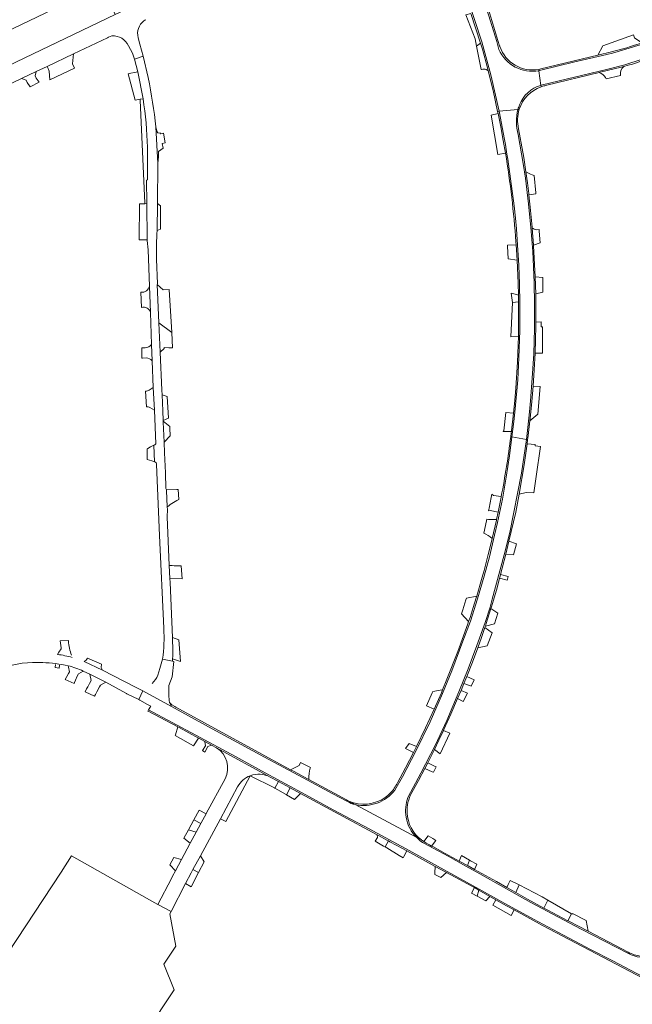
# Model space of a CAD drawing. Header units: metres. Extents: x 166325 to 190320, y 381923 to 404576.
# Tile 586 of 656: x 171932 to 172181, y 395025 to 395425. Entities that reach past the tile are written whole.
import ezdxf

# ---------------------------------------------------------------- set-up
doc = ezdxf.new("R2010")
doc.units = ezdxf.units.M
for name, color, linetype, lineweight in [('B-WE-VH-VERHARDING_ASFALT-GV', 8, 'Continuous', 18), ('B-WE-VH-VERHARDING_BETON-GV', 8, 'Continuous', 18), ('B-WE-VH-VERHARDING_BETONSTRAATSTEEN-GV', 8, 'Continuous', 18), ('B-WE-VH-VERHARDING_HALFVERHARDING-GV', 8, 'Continuous', 18), ('B-WE-VH-VERHARDING_STRAATBAKSTEEN-GV', 8, 'Continuous', 18)]:
    doc.layers.add(name, color=color, linetype=linetype, lineweight=lineweight)

msp = doc.modelspace()

# ---------------------------------------------------------------- linework, layer by layer
at = {"layer": 'B-WE-VH-VERHARDING_ASFALT-GV', "flags": 128}
for points in [[(172126.894, 395413.009), (172125.994, 395416.18), (172122.802, 395426.685), (172118.518, 395439.195), (172111.952, 395456.182), (172109.232, 395463.158), (172108.453, 395464.99), (172108.091, 395466.346), (172106.857, 395470.489)], [(172053.968, 395466.864), (172045.161, 395462.535), (172014.647, 395448.066), (171973.948, 395428.727), (171970.679, 395427.228), (171920.293, 395403.136), (171917.045, 395401.606), (171891.339, 395389.324), (171861.476, 395375.14), (171864.556, 395368.636), (171877.534, 395374.782), (171891.04, 395381.204), (171901.058, 395386.135), (171913.937, 395392.211), (171932.611, 395401.166), (171938.546, 395404.006), (171943.093, 395406.108), (171953.766, 395411.174), (171967.604, 395417.723), (171968.081, 395417.949), (171969.42, 395418.526)], [(171916.084, 395415.319), (171942.226, 395427.791), (171965.324, 395438.755), (171970.679, 395427.228), (171973.948, 395428.727), (171968.514, 395440.308), (171997.664, 395454.265), (172017.873, 395463.933)], [(172103.968, 395459.541), (172105.437, 395456.725), (172106.815, 395453.572), (172110.125, 395445.297), (172113.866, 395434.782), (172119.963, 395416.062), (172123.592, 395402.7), (172126.922, 395387.876), (172134.65, 395388.649)], [(171976.17, 395414.481), (171977.767, 395411.556), (171978.634, 395409.078), (171982.191, 395410.288), (171980.824, 395415.122), (171980.108, 395417.79)], [(171984.187, 395401.578), (171982.191, 395410.288), (171978.634, 395409.078), (171979.912, 395403.865), (171982.091, 395392.886)], [(172143.941, 395398.413), (172143.144, 395404.347)], [(172134.65, 395388.649), (172126.922, 395387.876), (172129.195, 395376.346)], [(171987.831, 395339.45), (171988.026, 395350.335), (171988.051, 395366.588), (171987.32, 395381.485)], [(172132.187, 395255.491), (172138.067, 395254.449), (172138.627, 395259.271), (172139.343, 395265.678), (172139.701, 395270.207), (172140.417, 395279.38), (172141.074, 395289.306), (172141.353, 395299.57), (172141.414, 395309.457), (172141.194, 395318.248), (172140.637, 395330.916), (172139.862, 395340.565), (172138.987, 395350.193), (172137.734, 395360.654), (172136.803, 395366.597), (172134.758, 395378.4)], [(171983.94, 395368.793), (171983.873, 395359.936), (171983.515, 395359.928), (171983.606, 395350.321), (171983.744, 395335.706), (171983.745, 395335.623), (171983.747, 395335.314), (171984.182, 395331.547), (171984.674, 395316.804), (171985.134, 395306.043), (171985.551, 395293.036), (171985.782, 395286.426), (171986.183, 395275.541), (171986.684, 395266.397), (171987.251, 395252.624)], [(172131.585, 395360.399), (172133.113, 395349.369), (172133.609, 395344.362), (172133.975, 395340.135), (172134.489, 395333.428), (172134.965, 395325.313), (172135.295, 395317.527), (172135.424, 395309.867), (172135.37, 395298.729), (172134.967, 395287.666), (172134.542, 395278.691), (172133.462, 395266.955), (172132.991, 395261.775), (172132.187, 395255.491)], [(171987.832, 395317.495), (171987.965, 395317.745), (171987.589, 395327.737)], [(171994.026, 395173.852), (171994.02, 395173.991), (171993.097, 395196.36), (171993.02, 395197.972), (171992.772, 395203.202), (171991.91, 395222.982), (171991.976, 395225.922), (171991.921, 395227.007), (171991.58, 395233.735), (171991.563, 395234.027), (171991.55, 395234.262), (171991.377, 395234.561), (171991.258, 395240.946), (171990.856, 395249.013), (171990.639, 395253.392), (171990.331, 395261.48), (171990.307, 395261.943), (171990.295, 395262.173), (171990.093, 395266.05), (171989.831, 395272.656), (171989.76, 395274.444), (171988.997, 395289.983), (171988.496, 395301.811), (171987.832, 395317.495)], [(172089.839, 395108.953), (172095.18, 395118.816), (172100.9, 395130.087), (172105.632, 395140.162), (172110.528, 395151.833), (172114.365, 395161.202), (172117.943, 395170.73), (172121.356, 395180.006), (172123.333, 395186.223), (172124.132, 395189.537), (172129.072, 395207.559), (172131.306, 395216.631), (172136.046, 395240.688), (172138.067, 395254.449), (172132.187, 395255.491), (172131.142, 395247.758), (172129.859, 395239.17), (172128.285, 395230.196), (172126.324, 395220.736), (172125.041, 395215.511), (172123.009, 395206.756), (172120.904, 395198.846), (172118.194, 395189.654), (172115.291, 395180.56), (172112.188, 395172.457), (172107.792, 395160.461), (172103.937, 395151.235), (172098.933, 395139.65), (172093.033, 395127.684), (172087.609, 395117.248), (172084.557, 395111.952)], [(171986.428, 395252.093), (171986.768, 395245.325)], [(171987.585, 395244.301), (171988.811, 395215.461), (171990.513, 395177.701)], [(171966.922, 395155.821), (171975.384, 395151.141), (171975.546, 395151.063), (171980.311, 395148.76), (171982.051, 395152.258), (171979.526, 395153.504), (171979.029, 395153.749), (171965.647, 395160.679), (171958.181, 395164.253)], [(171989.988, 395165.162), (171994.043, 395164.308), (171994.093, 395165.266)], [(171957.767, 395160.252), (171960.384, 395159.053), (171966.922, 395155.821)], [(172065.263, 395107.22), (172059.247, 395110.357), (172047.269, 395116.857), (172031.527, 395125.315), (172022.069, 395130.507), (172010.256, 395136.883), (171993.695, 395145.849), (171982.051, 395152.258), (171980.311, 395148.76)], [(171980.311, 395148.76), (171980.762, 395148.542), (171983.944, 395146.754), (171985.213, 395146.066), (171984.328, 395144.487), (172003.543, 395134.302), (172019.677, 395125.583), (172031.775, 395118.99), (172046.845, 395110.777), (172059.462, 395103.964), (172074.077, 395096.173), (172090.337, 395087.33), (172105.879, 395078.886), (172116.464, 395073.042), (172129.336, 395065.863), (172140.99, 395059.413), (172153.18, 395052.962), (172164.194, 395047.151), (172173.249, 395042.465), (172185.363, 395036.135), (172196.554, 395030.277), (172203.587, 395026.648), (172212.197, 395022.114)], [(172180.715, 395044.921), (172179.344, 395045.571), (172160.403, 395055.434), (172151.089, 395060.26), (172139.837, 395066.192), (172128.727, 395072.459), (172119.141, 395077.927), (172113.487, 395080.969), (172106.189, 395085.011), (172098.382, 395089.245), (172095.819, 395090.606), (172094.874, 395091.31), (172094.313, 395091.886), (172093.494, 395092.643), (172068.451, 395106.037)], [(172068.451, 395106.037), (172093.494, 395092.643)]]:
    msp.add_lwpolyline(points, dxfattribs=at)
at = {"layer": 'B-WE-VH-VERHARDING_ASFALT-GV'}
for points in [[(171980.108, 395417.79, -0.3104986), (171982.455, 395424.647)], [(171982.455, 395424.647, -0.0321506), (171983.15, 395425.097)], [(171969.42, 395418.526, -0.3056119), (171976.17, 395414.481)], [(171987.32, 395381.485, 0.0203495), (171984.187, 395401.578)], [(172143.941, 395398.413, -0.0106449), (172144.601, 395398.592)], [(172134.65, 395388.649, -0.0261101), (172135.251, 395390.453)], [(171983.891, 395373.285, -0.0077907), (171983.94, 395368.793)], [(171987.589, 395327.737, -0.023733), (171987.831, 395339.45)], [(171987.251, 395252.624, -0.3440899), (171986.428, 395252.093)], [(171986.768, 395245.325, -0.3470429), (171987.585, 395244.301)], [(171990.513, 395177.701, -0.0543122), (171989.988, 395165.162)], [(171994.093, 395165.266, 0.0271374), (171994.026, 395173.852)], [(171924.796, 395161.513, -0.1000758), (171941.283, 395163.765)], [(171941.283, 395163.765, -0.0441607), (171951.61, 395162.483)], [(172089.181, 395100.865, -0.1332869), (172089.839, 395108.953)], [(172068.451, 395106.037, -0.0767571), (172065.263, 395107.22)]]:
    msp.add_lwpolyline(points, format="xyb", dxfattribs=at)
at = {"layer": 'B-WE-VH-VERHARDING_BETON-GV', "flags": 128}
for points in [[(172099.944, 395092.199), (172098.067, 395093.303), (172096.28, 395090.995), (172097.285, 395090.391), (172098.642, 395089.656), (172099.52, 395089.181), (172101.282, 395091.413)], [(172110.77, 395083.086), (172114.082, 395081.292), (172114.879, 395083.418), (172111.661, 395085.31), (172111.313, 395084.417)]]:
    msp.add_lwpolyline(points, close=True, dxfattribs=at)
at = {"layer": 'B-WE-VH-VERHARDING_BETONSTRAATSTEEN-GV', "flags": 128}
for points in [[(172107.295, 395470.757), (172106.857, 395470.489), (172108.091, 395466.346), (172108.453, 395464.99), (172109.232, 395463.158), (172111.952, 395456.182), (172118.518, 395439.195), (172122.802, 395426.685), (172125.994, 395416.18), (172126.894, 395413.009)], [(172127.265, 395414.15), (172127.217, 395414.29), (172127.17, 395414.431), (172126.461, 395416.618), (172124.855, 395422.078), (172123.155, 395427.509), (172120.674, 395434.901), (172118.019, 395442.232), (172109.524, 395463.824), (172109.361, 395464.234), (172108.874, 395465.46), (172107.295, 395470.757)], [(172115.424, 395427.627), (172119.367, 395415.571), (172120.163, 395413.139), (172122.219, 395405.543), (172122.511, 395404.36), (172124.504, 395396.276), (172126.367, 395387.821), (172126.922, 395387.876), (172123.592, 395402.7), (172119.963, 395416.062), (172113.866, 395434.782), (172110.125, 395445.297), (172106.815, 395453.572), (172105.437, 395456.725), (172103.968, 395459.541)], [(172215.923, 395420.562), (172204.247, 395416.087), (172191.764, 395411.231), (172178.085, 395406.679), (172170.624, 395404.86), (172144.601, 395398.592)], [(172185.05, 395415.722), (172182.11, 395417.701), (172181.631, 395418.92), (172169.125, 395414.423), (172167.119, 395410.687), (172172.691, 395412.042)], [(172172.691, 395412.042), (172167.119, 395410.687), (172143.964, 395405.054)], [(172143.989, 395404.525), (172157.265, 395407.818), (172170.809, 395410.969)], [(172143.074, 395404.867), (172143.144, 395404.347)], [(172145.587, 395398.262), (172146.359, 395398.449), (172167.716, 395403.615), (172168.06, 395403.698), (172176.569, 395405.784), (172177.119, 395405.93), (172177.668, 395406.077)], [(172177.668, 395406.077), (172177.119, 395405.93), (172176.569, 395405.784), (172168.06, 395403.698), (172167.716, 395403.615)], [(172170.275, 395401.632), (172170.52, 395401.038), (172176.399, 395402.469)], [(172144.022, 395397.81), (172143.941, 395398.413)], [(171982.091, 395392.886), (171980.945, 395392.728), (171980.96, 395392.341), (171982.762, 395350.532), (171982.768, 395350.307), (171983.606, 395350.321), (171983.515, 395359.928), (171983.873, 395359.936), (171983.94, 395368.793)], [(172135.141, 395388.698), (172134.65, 395388.649)], [(172129.195, 395376.346), (172126.922, 395387.876), (172126.367, 395387.821), (172126.558, 395386.956), (172127.654, 395381.477), (172128.67, 395375.982), (172129.554, 395370.846)], [(171987.635, 395379.921), (171987.32, 395381.485), (171988.051, 395366.588), (171988.303, 395369.52), (171988.421, 395371.526), (171990.242, 395372.897), (171989.899, 395374.739), (171991.125, 395374.982), (171990.334, 395378.98)], [(172140.454, 395340.41), (172140.431, 395340.713), (172139.794, 395347.561), (172139.086, 395353.938), (172139.035, 395354.396), (172138.474, 395358.841), (172137.862, 395363.28), (172136.979, 395369.1), (172136.007, 395374.906), (172135.584, 395377.13), (172134.887, 395380.79)], [(171990.334, 395378.98), (171989.293, 395378.731), (171989.143, 395378.695), (171989.042, 395379.097)], [(172134.758, 395378.4), (172136.803, 395366.597), (172137.734, 395360.654), (172138.987, 395350.193), (172139.862, 395340.565), (172140.637, 395330.916), (172141.194, 395318.248), (172141.414, 395309.457), (172141.353, 395299.57), (172141.074, 395289.306), (172140.417, 395279.38), (172139.701, 395270.207), (172139.343, 395265.678), (172138.627, 395259.271), (172138.067, 395254.449), (172138.556, 395254.362), (172138.788, 395256.038), (172139.482, 395262.067), (172139.58, 395262.923), (172140.258, 395269.821), (172140.78, 395276.083), (172141.268, 395282.829), (172141.629, 395289.584), (172141.829, 395295.075), (172141.945, 395300.568), (172141.952, 395302.202), (172141.974, 395307.08), (172141.886, 395313.592), (172141.658, 395320.618), (172140.993, 395333.139), (172140.967, 395333.491), (172140.454, 395340.41)], [(172131.723, 395255.573), (172132.187, 395255.491), (172132.991, 395261.775), (172133.462, 395266.955), (172134.542, 395278.691), (172134.967, 395287.666), (172135.37, 395298.729), (172135.424, 395309.867), (172135.295, 395317.527), (172134.965, 395325.313), (172134.489, 395333.428), (172133.975, 395340.135), (172133.609, 395344.362), (172133.113, 395349.369), (172131.585, 395360.399)], [(172133.876, 395333.624), (172134.263, 395327.304), (172134.676, 395318.055), (172134.793, 395313.087), (172134.856, 395310.412), (172134.888, 395303.451), (172134.793, 395296.491), (172134.407, 395285.902), (172133.728, 395275.327), (172133.309, 395270.245), (172132.824, 395265.168), (172132.021, 395257.973), (172132.007, 395257.859), (172131.997, 395257.773), (172131.986, 395257.688)], [(172133.806, 395334.767), (172133.876, 395333.624)], [(171985.134, 395306.043), (171984.674, 395316.804)], [(171981.191, 395314.281), (171981.477, 395308.144)], [(171985.782, 395286.426), (171985.551, 395293.036)], [(171982.932, 395291.663), (171981.611, 395291.665), (171981.641, 395287.483), (171981.804, 395287.495), (171983.303, 395287.6)], [(172084.557, 395111.952), (172087.609, 395117.248), (172093.033, 395127.684), (172098.933, 395139.65), (172103.937, 395151.235), (172107.792, 395160.461), (172112.188, 395172.457), (172115.291, 395180.56), (172118.194, 395189.654), (172120.904, 395198.846), (172123.009, 395206.756), (172125.041, 395215.511), (172126.324, 395220.736), (172128.285, 395230.196), (172129.859, 395239.17), (172131.142, 395247.758), (172132.187, 395255.491), (172131.723, 395255.573)], [(172112.648, 395155.288), (172113.779, 395158.044), (172116.095, 395163.91), (172118.303, 395169.818), (172119.762, 395173.913), (172121.169, 395178.027), (172121.367, 395178.622), (172121.728, 395179.709), (172123.649, 395185.74), (172123.849, 395186.369), (172126.155, 395194.203), (172127.188, 395198.047), (172127.272, 395198.358), (172127.581, 395199.506), (172128.276, 395202.09), (172129.639, 395207.785), (172130.905, 395213.076), (172133.749, 395224.965), (172135.144, 395232.232), (172137.139, 395244.109), (172138.325, 395252.685), (172138.556, 395254.362), (172138.067, 395254.449), (172136.046, 395240.688), (172131.306, 395216.631), (172129.072, 395207.559), (172124.132, 395189.537), (172123.333, 395186.223), (172121.356, 395180.006), (172117.943, 395170.73), (172114.365, 395161.202), (172110.528, 395151.833), (172105.632, 395140.162), (172100.9, 395130.087), (172095.18, 395118.816), (172089.839, 395108.953)], [(171996.622, 395229.988), (171996.312, 395234.104), (171995.851, 395234.096), (171991.563, 395234.027)], [(171991.563, 395234.027), (171991.58, 395233.735), (171991.921, 395227.007)], [(171993.134, 395228.012), (171993.769, 395228.463)], [(172127.85, 395231.299), (172127.821, 395231.147), (172127.792, 395230.996), (172126.573, 395224.946), (172125.933, 395221.96), (172125.874, 395221.686), (172124.166, 395214.227), (172124.14, 395214.115), (172122.534, 395207.627), (172120.822, 395201.167), (172120.561, 395200.212), (172120.342, 395199.414), (172119.308, 395195.638), (172117.857, 395190.696), (172117.693, 395190.138), (172116.443, 395186.118), (172115.14, 395182.115), (172114.573, 395180.437), (172114.241, 395179.454), (172110.129, 395168.208), (172105.749, 395157.063), (172103.96, 395152.732), (172103.928, 395152.655), (172103.456, 395151.513), (172100.55, 395144.821)], [(171992.628, 395154.414), (171993.939, 395157.955), (171994.668, 395164.174), (171994.043, 395164.308), (171989.988, 395165.162), (171989.721, 395164.16), (171988.933, 395161.418), (171988.068, 395158.7)], [(171946.505, 395162.927), (171946.322, 395161.811), (171947.959, 395161.542), (171948.144, 395162.669)], [(171979.526, 395153.504), (171982.051, 395152.258), (171993.695, 395145.849), (171992.893, 395147.554), (171992.759, 395148.308)], [(172091.443, 395110.904), (172094.118, 395115.765), (172096.722, 395120.665), (172097.932, 395123.003), (172100.398, 395127.895), (172100.654, 395128.42), (172102.489, 395132.186), (172104.333, 395136.092), (172104.527, 395136.503), (172107.37, 395142.776), (172110.099, 395149.1), (172111.495, 395152.462), (172112.648, 395155.288)], [(172185.363, 395036.135), (172173.249, 395042.465), (172164.194, 395047.151), (172153.18, 395052.962), (172140.99, 395059.413), (172129.336, 395065.863), (172116.464, 395073.042), (172105.879, 395078.886), (172090.337, 395087.33), (172074.077, 395096.173), (172059.462, 395103.964), (172046.845, 395110.777), (172031.775, 395118.99), (172019.677, 395125.583), (172003.543, 395134.302), (171984.328, 395144.487), (171984.069, 395144.025), (171984.206, 395143.953), (171996.175, 395137.638), (171996.751, 395137.334), (172004.673, 395133.047), (172004.791, 395132.983), (172007.17, 395131.696), (172009.959, 395130.187), (172011.995, 395129.085), (172033.786, 395117.241), (172036.872, 395115.577), (172037.133, 395115.436), (172041.661, 395112.994), (172041.938, 395112.845), (172046.148, 395110.574), (172077.298, 395093.743), (172077.935, 395093.399), (172081.338, 395091.557), (172081.894, 395091.256), (172082.562, 395090.895), (172087.687, 395088.121), (172089.394, 395087.197), (172100.996, 395080.919), (172105.592, 395078.431), (172115.837, 395072.887), (172116.942, 395072.261), (172118.732, 395071.247), (172123.201, 395068.714), (172125.668, 395067.317), (172130.027, 395064.847), (172133.052, 395063.195), (172144.655, 395056.857), (172155.451, 395051.205), (172207.405, 395024.009)], [(172064.871, 395107.906), (172049.486, 395116.219), (172049.015, 395116.474), (172043.534, 395119.446), (172042.131, 395120.211), (171995.407, 395145.667), (171994.993, 395145.871), (171993.751, 395146.588), (171992.893, 395147.554), (171993.695, 395145.849), (172010.256, 395136.883), (172022.069, 395130.507), (172031.527, 395125.315), (172047.269, 395116.857), (172059.247, 395110.357), (172065.263, 395107.22)], [(172100.55, 395144.821), (172097.034, 395137.169), (172093.344, 395129.6), (172092.099, 395127.14), (172088.889, 395120.997), (172085.564, 395114.915)], [(172033.786, 395117.241), (172011.995, 395129.085)], [(172015.438, 395116.565), (172007.783, 395102.359), (172007.756, 395102.309), (172005.764, 395098.613), (172005.627, 395098.359), (172003.695, 395094.772), (172001.308, 395090.344), (172001.147, 395090.044), (171997.701, 395083.65), (171995.282, 395079.16), (171994.059, 395076.89), (171993.636, 395076.029), (171988.091, 395065.441), (171993.537, 395062.62), (171999.306, 395073.942), (172001.689, 395078.351), (172002.394, 395079.657), (172005.39, 395085.201), (172013.547, 395100.295)], [(172013.547, 395100.295), (172020.573, 395113.295)], [(172065.815, 395107.447), (172068.451, 395106.037)], [(172093.494, 395092.643), (172095.333, 395091.66)], [(172130.092, 395072.368), (172125.836, 395074.784), (172116.971, 395079.695), (172114.315, 395081.166), (172114.082, 395081.292), (172110.77, 395083.086), (172103.801, 395086.861), (172100.217, 395088.803), (172099.52, 395089.181), (172098.642, 395089.656), (172097.285, 395090.391), (172096.28, 395090.995), (172095.729, 395091.367), (172095.566, 395091.487), (172095.333, 395091.66), (172093.494, 395092.643), (172094.313, 395091.886), (172094.874, 395091.31), (172095.819, 395090.606), (172098.382, 395089.245), (172106.189, 395085.011), (172113.487, 395080.969), (172119.141, 395077.927), (172128.727, 395072.459), (172139.837, 395066.192), (172151.089, 395060.26), (172160.403, 395055.434), (172179.344, 395045.571), (172180.715, 395044.921)], [(171993.537, 395062.62), (171988.091, 395065.441), (171986.931, 395066.042), (171952.977, 395085.244), (171948.718, 395078.516), (171908.872, 395018.293), (171917.734, 395012.203), (171921.35, 395006.849), (171919.769, 395000.972), (171913.426, 394995.977), (171911.191, 394995.239), (171914.453, 394990.841), (171915.828, 394992.787), (171923.034, 394997.962), (171925.07, 394999.084)], [(172179.505, 395045.996), (172163.183, 395054.542), (172155.273, 395058.684), (172154.976, 395058.839), (172146.857, 395063.091), (172145.222, 395063.972), (172138.565, 395067.559), (172133.835, 395070.243), (172130.092, 395072.368)], [(171928.653, 394998.855), (171944.366, 394986.081), (171947.471, 394990.102), (171961.232, 394980.36), (171994.697, 395030.767), (171990.549, 395041.158), (171995.426, 395048.49), (171993.026, 395061.63), (171993.537, 395062.62)]]:
    msp.add_lwpolyline(points, dxfattribs=at)
for points in [[(172115.424, 395427.627), (172113.365, 395427.115), (172117.186, 395417.326), (172117.791, 395414.296), (172119.367, 395415.571)], [(172122.511, 395404.36), (172122.219, 395405.543), (172120.163, 395413.139), (172119.367, 395415.571), (172117.791, 395414.296), (172119.679, 395404.849), (172119.828, 395404.901), (172120.292, 395405.006), (172120.767, 395405.031), (172121.239, 395404.976), (172121.696, 395404.843), (172122.124, 395404.636)], [(171953.766, 395411.174), (171943.093, 395406.108), (171943.511, 395405.24), (171943.883, 395404.234), (171944.146, 395400.658), (171954.15, 395405.41), (171953.435, 395407.162)], [(171938.533, 395401.333), (171938.153, 395402.244), (171938.546, 395404.006), (171932.611, 395401.166), (171934.462, 395400.463), (171934.905, 395399.557), (171936.203, 395397.823), (171939.742, 395399.667)], [(171980.945, 395392.728), (171982.091, 395392.886), (171979.912, 395403.865), (171979.333, 395403.725), (171976.39, 395403.184), (171975.983, 395403.112), (171978.847, 395392.439)], [(172126.454, 395370.314), (172129.554, 395370.846), (172128.67, 395375.982), (172127.654, 395381.477), (172126.558, 395386.956), (172123.699, 395386.246)], [(171983.606, 395350.321), (171982.768, 395350.307), (171980.694, 395350.274), (171980.451, 395335.568), (171983.745, 395335.623), (171983.744, 395335.706)], [(172143.304, 395339.134), (172143.24, 395339.843), (172142.277, 395339.692), (172141.765, 395339.773), (172141.272, 395339.931), (172140.809, 395340.163), (172140.454, 395340.41), (172140.967, 395333.491), (172143.665, 395334.452)], [(172130.676, 395327.913), (172134.263, 395327.304), (172133.876, 395333.624), (172130.385, 395333.391), (172130.406, 395332.987)], [(172144.731, 395314.337), (172144.754, 395320.325), (172141.658, 395320.618), (172141.886, 395313.592)], [(171988.496, 395301.811), (171993.745, 395297.932), (171992.76, 395315.37), (171990.31, 395315.228), (171987.832, 395317.495)], [(172134.793, 395313.087), (172132.595, 395313.849), (172131.866, 395313.957), (172132.48, 395310.193), (172134.856, 395310.412)], [(172132.48, 395310.193), (172131.791, 395296.132), (172134.793, 395296.491), (172134.888, 395303.451), (172134.856, 395310.412)], [(171993.745, 395297.932), (171988.496, 395301.811), (171988.997, 395289.983), (171990.73, 395291.376), (171990.732, 395291.786), (171992.601, 395291.753), (171994.061, 395291.727)], [(172144.65, 395300.252), (172144.047, 395300.25), (172144.028, 395302.25), (172141.952, 395302.202), (172141.945, 395300.568), (172141.829, 395295.075), (172141.629, 395289.584), (172144.572, 395289.576)], [(171991.924, 395271.969), (171989.831, 395272.656), (171990.093, 395266.05), (171990.295, 395262.173), (171992.374, 395263.109)], [(172142.657, 395264.679), (172143.609, 395275.963), (172140.78, 395276.083), (172140.258, 395269.821), (172139.58, 395262.923), (172139.482, 395262.067)], [(172132.824, 395265.168), (172129.638, 395265.364), (172128.874, 395257.952), (172128.674, 395257.872), (172128.657, 395257.712), (172131.986, 395257.688), (172131.997, 395257.773), (172132.007, 395257.859), (172132.021, 395257.973)], [(171992.936, 395259.109), (171992.935, 395259.736), (171990.307, 395261.943), (171990.331, 395261.48), (171990.639, 395253.392), (171993.049, 395255.968)], [(172141.624, 395252.439), (172138.325, 395252.685), (172137.139, 395244.109), (172135.144, 395232.232), (172137.958, 395232.926), (172141.098, 395232.73), (172142.056, 395239.382), (172143.862, 395251.592), (172141.576, 395251.887), (172141.59, 395252.041)], [(171984.006, 395250.795), (171983.808, 395250.689), (171983.803, 395246.378), (171984.695, 395246.08), (171985.713, 395245.709), (171986.768, 395245.325), (171986.428, 395252.093), (171985.125, 395251.394)], [(172124.031, 395232.263), (172123.734, 395230.8), (172122.87, 395226.545), (172122.643, 395225.428), (172123.359, 395225.605), (172126.573, 395224.946), (172127.792, 395230.996), (172127.821, 395231.147), (172127.85, 395231.299), (172124.639, 395231.669)], [(172121.949, 395222.011), (172121.808, 395221.317), (172120.8, 395216.35), (172121.534, 395215.995), (172122.455, 395215.473), (172123.334, 395214.882), (172124.166, 395214.227), (172125.874, 395221.686), (172125.933, 395221.96), (172124.818, 395221.872), (172123.699, 395221.863), (172122.583, 395221.934)], [(172132.865, 395207.606), (172134.088, 395212.038), (172130.905, 395213.076), (172129.639, 395207.785)], [(171992.772, 395203.202), (171993.02, 395197.972), (171997.984, 395197.739), (171997.608, 395203.041), (171994.746, 395203.137), (171993.956, 395203.163)], [(172130.626, 395198.773), (172127.581, 395199.506), (172127.272, 395198.358), (172127.188, 395198.047), (172130.252, 395197.324), (172130.333, 395197.617), (172130.351, 395197.683)], [(172113.68, 395189.997), (172113.467, 395189.283), (172112.263, 395185.245), (172111.659, 395183.54), (172114.573, 395180.437), (172115.14, 395182.115), (172116.443, 395186.118), (172117.693, 395190.138), (172117.857, 395190.696)], [(172125.155, 395179.536), (172126.417, 395183.791), (172123.649, 395185.74), (172121.728, 395179.709), (172121.367, 395178.622)], [(172124.139, 395175.785), (172121.169, 395178.027), (172119.762, 395173.913), (172118.303, 395169.818), (172122.142, 395170.546)], [(172116.829, 395156.778), (172113.779, 395158.044), (172112.648, 395155.288), (172115.383, 395154.242), (172115.617, 395154.153)], [(172097.371, 395146.121), (172100.55, 395144.821), (172103.456, 395151.513), (172103.928, 395152.655), (172103.834, 395152.639), (172099.979, 395152.002), (172099.711, 395151.397)], [(172114.064, 395151.335), (172111.495, 395152.462), (172110.099, 395149.1), (172112.394, 395147.99)], [(171996.175, 395137.638), (171995.235, 395134.353), (171995.138, 395134.101), (172002.643, 395129.893), (172004.673, 395133.047), (171996.751, 395137.334)], [(172106.938, 395135.004), (172104.333, 395136.092), (172102.489, 395132.186), (172100.654, 395128.42), (172102.947, 395126.697)], [(172006.223, 395127.967), (172007.258, 395127.352), (172008.476, 395129.637), (172009.959, 395130.187), (172007.17, 395131.696), (172007.533, 395129.932)], [(172093.344, 395129.6), (172090.35, 395130.906), (172088.918, 395128.884), (172092.099, 395127.14)], [(172049.863, 395119.702), (172050.147, 395120.9), (172050.19, 395121.055), (172046.152, 395123.129), (172045.551, 395121.986), (172042.131, 395120.211), (172043.534, 395119.446), (172049.015, 395116.474), (172049.486, 395116.219), (172049.545, 395117.45), (172049.684, 395118.674)], [(172100.464, 395121.762), (172097.932, 395123.003), (172096.722, 395120.665), (172099.66, 395119.408), (172100.234, 395119.162), (172101.383, 395121.311)], [(172037.133, 395115.436), (172035.715, 395112.739), (172040.281, 395110.108), (172040.392, 395110.043), (172041.938, 395112.845), (172041.661, 395112.994)], [(172043.641, 395108.135), (172044.207, 395108.686), (172046.148, 395110.574), (172041.938, 395112.845), (172040.392, 395110.043), (172040.449, 395110.009)], [(172007.756, 395102.309), (172004.921, 395103.757), (172002.701, 395099.796), (172005.627, 395098.359), (172005.764, 395098.613)], [(172003.695, 395094.772), (172000.534, 395095.738), (171998.73, 395092.36), (172001.308, 395090.344)], [(172081.894, 395091.256), (172081.338, 395091.557), (172077.935, 395093.399), (172077.298, 395093.743), (172077.456, 395092.616), (172076.592, 395091.205), (172079.947, 395089.122), (172080.62, 395088.808)], [(172087.912, 395084.318), (172088.193, 395084.864), (172089.394, 395087.197), (172087.687, 395088.121), (172082.562, 395090.895), (172081.894, 395091.256), (172080.62, 395088.808), (172081.293, 395088.494), (172086.272, 395085.372)], [(171997.701, 395083.65), (171994.555, 395084.543), (171992.975, 395081.584), (171995.282, 395079.16)], [(172006.941, 395082.691), (172005.39, 395085.201), (172002.394, 395079.657), (172004.7, 395078.382)], [(172103.31, 395076.348), (172105.592, 395078.431), (172100.996, 395080.919), (172100.816, 395078.289), (172100.77, 395077.623)], [(172117.501, 395080.88), (172117.923, 395081.823), (172115.295, 395083.173), (172114.879, 395083.418), (172114.082, 395081.292), (172114.315, 395081.166), (172116.971, 395079.695)], [(172004.7, 395078.382), (172002.394, 395079.657), (172001.689, 395078.351), (171999.306, 395073.942), (172001.705, 395072.622)], [(172118.732, 395071.247), (172116.942, 395072.261), (172115.679, 395070.044), (172118.032, 395068.845)], [(172135.081, 395073.349), (172131.522, 395075.184), (172130.7, 395073.566), (172130.092, 395072.368), (172133.835, 395070.243)], [(172135.081, 395073.349), (172133.835, 395070.243), (172138.565, 395067.559), (172145.222, 395063.972), (172146.742, 395067.201), (172144.549, 395068.467)], [(172118.732, 395071.247), (172118.032, 395068.845), (172121.581, 395066.923), (172123.201, 395068.714)], [(172130.027, 395064.847), (172125.668, 395067.317), (172124.448, 395065.15), (172131.855, 395060.893), (172133.052, 395063.195)], [(172146.742, 395067.201), (172145.222, 395063.972), (172146.857, 395063.091), (172154.976, 395058.839), (172156.396, 395061.63)], [(172162.411, 395058.923), (172156.839, 395061.724), (172156.677, 395061.468), (172156.396, 395061.63), (172154.976, 395058.839), (172155.273, 395058.684), (172163.183, 395054.542)]]:
    msp.add_lwpolyline(points, close=True, dxfattribs=at)
at = {"layer": 'B-WE-VH-VERHARDING_BETONSTRAATSTEEN-GV'}
for points in [[(172170.809, 395410.969, 0.0317253), (172188.775, 395416.519)], [(172126.894, 395413.009, 0.3472141), (172143.144, 395404.347)], [(172143.074, 395404.867, -0.3680842), (172127.265, 395414.15)], [(172172.691, 395412.042, 0.0253956), (172185.05, 395415.722)], [(172177.668, 395406.077, 0.0258152), (172191.544, 395410.623)], [(172143.964, 395405.054, -0.0144414), (172143.074, 395404.867)], [(172143.144, 395404.347, 0.0165802), (172143.989, 395404.525)], [(172176.399, 395402.469, -0.2863668), (172177.668, 395406.077)], [(172167.716, 395403.615, -0.133398), (172170.275, 395401.632)], [(172135.141, 395388.698, -0.2343681), (172144.022, 395397.81)], [(172143.941, 395398.413, 0.2299103), (172135.251, 395390.453)], [(172144.022, 395397.81, -0.0281648), (172145.587, 395398.262)], [(171983.891, 395373.285, 0.0328548), (171982.091, 395392.886)], [(172134.65, 395388.649, 0.1410867), (172134.758, 395378.4)], [(172134.887, 395380.79, -0.1408709), (172135.141, 395388.698)], [(171989.042, 395379.097, -0.5033113), (171987.635, 395379.921)], [(172131.585, 395360.399, 0.0091472), (172129.195, 395376.346)], [(172129.554, 395370.846, -0.0232823), (172133.806, 395334.767)], [(171984.674, 395316.804, -0.3866355), (171981.191, 395314.281)], [(171981.477, 395308.144, -0.4154047), (171985.134, 395306.043)], [(171985.551, 395293.036, -0.2049584), (171982.932, 395291.663)], [(171983.303, 395287.6, -0.2137965), (171985.782, 395286.426)], [(172131.986, 395257.688, -0.0014547), (172131.723, 395255.573)], [(172131.723, 395255.573, -0.0157839), (172127.85, 395231.299)], [(171993.769, 395228.463, -0.0508642), (171996.622, 395229.988)], [(171991.921, 395227.007, -0.0252445), (171993.134, 395228.012)], [(171988.068, 395158.7, -0.1322911), (171985.724, 395155.314)], [(171992.759, 395148.308, -0.0424189), (171992.628, 395154.414)], [(172011.995, 395129.085, -0.3861898), (172015.438, 395116.565)], [(172025.68, 395117.772, -0.2157615), (172033.786, 395117.241)], [(172085.564, 395114.915, -0.0846709), (172082.699, 395110.727)], [(172080.588, 395108.917, -0.2641354), (172065.815, 395107.447)], [(172068.451, 395106.037, 0.2929748), (172084.557, 395111.952)], [(172082.699, 395110.727, -0.0466514), (172080.588, 395108.917)], [(172089.51, 395102.699, -0.1439576), (172091.443, 395110.904)], [(172065.815, 395107.447, -0.0178977), (172064.871, 395107.906)], [(172089.181, 395100.865, 0.1669794), (172093.494, 395092.643)], [(172095.333, 395091.66, -0.2188111), (172089.51, 395102.699)], [(172184.536, 395044.422, -0.0925808), (172179.505, 395045.996)], [(172180.715, 395044.921, 0.0805002), (172185.57, 395043.88)]]:
    msp.add_lwpolyline(points, format="xyb", dxfattribs=at)
at = {"layer": 'B-WE-VH-VERHARDING_HALFVERHARDING-GV', "flags": 128}
for points in [[(171996.629, 395172.995), (171994.02, 395173.991), (171994.026, 395173.852)], [(171994.093, 395165.266), (171995.288, 395164.856), (171997.254, 395164.183), (171996.629, 395172.995)], [(172020.573, 395113.295), (172013.547, 395100.295), (172015.804, 395099.135), (172025.68, 395117.772)], [(172025.68, 395117.772), (172035.598, 395112.807), (172035.715, 395112.739), (172037.133, 395115.436), (172036.872, 395115.577), (172033.786, 395117.241)]]:
    msp.add_lwpolyline(points, dxfattribs=at)
at = {"layer": 'B-WE-VH-VERHARDING_HALFVERHARDING-GV'}
msp.add_lwpolyline([(172025.68, 395117.772, 0.1798877), (172020.573, 395113.295)], format="xyb", dxfattribs=at)
at = {"layer": 'B-WE-VH-VERHARDING_HALFVERHARDING-GV', "flags": 128}
msp.add_lwpolyline([(172005.627, 395098.359), (172002.701, 395099.796), (172000.534, 395095.738), (172003.695, 395094.772)], close=True, dxfattribs=at)
at = {"layer": 'B-WE-VH-VERHARDING_STRAATBAKSTEEN-GV', "flags": 128}
for points in [[(172141.253, 395361.741), (172140.446, 395362.032), (172139.789, 395362.269), (172137.862, 395363.28), (172138.474, 395358.841), (172139.035, 395354.396), (172139.086, 395353.938), (172141.942, 395354.3), (172141.911, 395354.68)], [(171989.188, 395349.37), (171988.026, 395350.335), (171987.831, 395339.45), (171989.127, 395339.9)], [(171959.496, 395165.532), (171958.872, 395164.782), (171958.181, 395164.253), (171965.647, 395160.679), (171965.035, 395161.732), (171965.226, 395163.121)], [(171963.304, 395151.83), (171964.415, 395153.866), (171964.803, 395154.594), (171966.922, 395155.821), (171960.384, 395159.053), (171960.985, 395156.411), (171960.312, 395155.19), (171959.607, 395153.938), (171959.357, 395153.495), (171959.132, 395153.052), (171958.514, 395151.84), (171962.386, 395150.146), (171962.734, 395150.785)]]:
    msp.add_lwpolyline(points, close=True, dxfattribs=at)
at = {"layer": 'B-WE-VH-VERHARDING_STRAATBAKSTEEN-GV'}
for points in [[(171984.55, 395274.53, -0.1413976), (171983.07, 395274.055)], [(171983.438, 395267.723, -0.1224598), (171984.843, 395267.423)], [(171952.945, 395166.755, -0.0644089), (171951.742, 395172.461)], [(171947.28, 395167.086, -0.0302909), (171953.285, 395165.848)], [(171957.767, 395160.252, 0.0596078), (171951.61, 395162.483)]]:
    msp.add_lwpolyline(points, format="xyb", dxfattribs=at)
at = {"layer": 'B-WE-VH-VERHARDING_STRAATBAKSTEEN-GV', "flags": 128}
for points in [[(171983.07, 395274.055), (171983.438, 395267.723)], [(171986.183, 395275.541), (171984.55, 395274.53)], [(171984.843, 395267.423), (171986.684, 395266.397), (171986.183, 395275.541)], [(171951.719, 395172.779), (171948.372, 395172.584), (171948.765, 395169.691), (171948.747, 395169.363), (171947.864, 395167.993), (171947.28, 395167.086)], [(171951.742, 395172.461), (171951.719, 395172.779)], [(171951.61, 395162.483), (171951.727, 395161.922), (171952.137, 395159.965), (171951.75, 395159.282), (171951.107, 395158.09), (171950.446, 395156.864), (171954.004, 395155.311), (171954.174, 395155.701), (171954.576, 395156.625)], [(171954.576, 395156.625), (171955.288, 395158.222), (171955.818, 395159.192), (171957.767, 395160.252)]]:
    msp.add_lwpolyline(points, dxfattribs=at)

doc.saveas('drawing.dxf')
